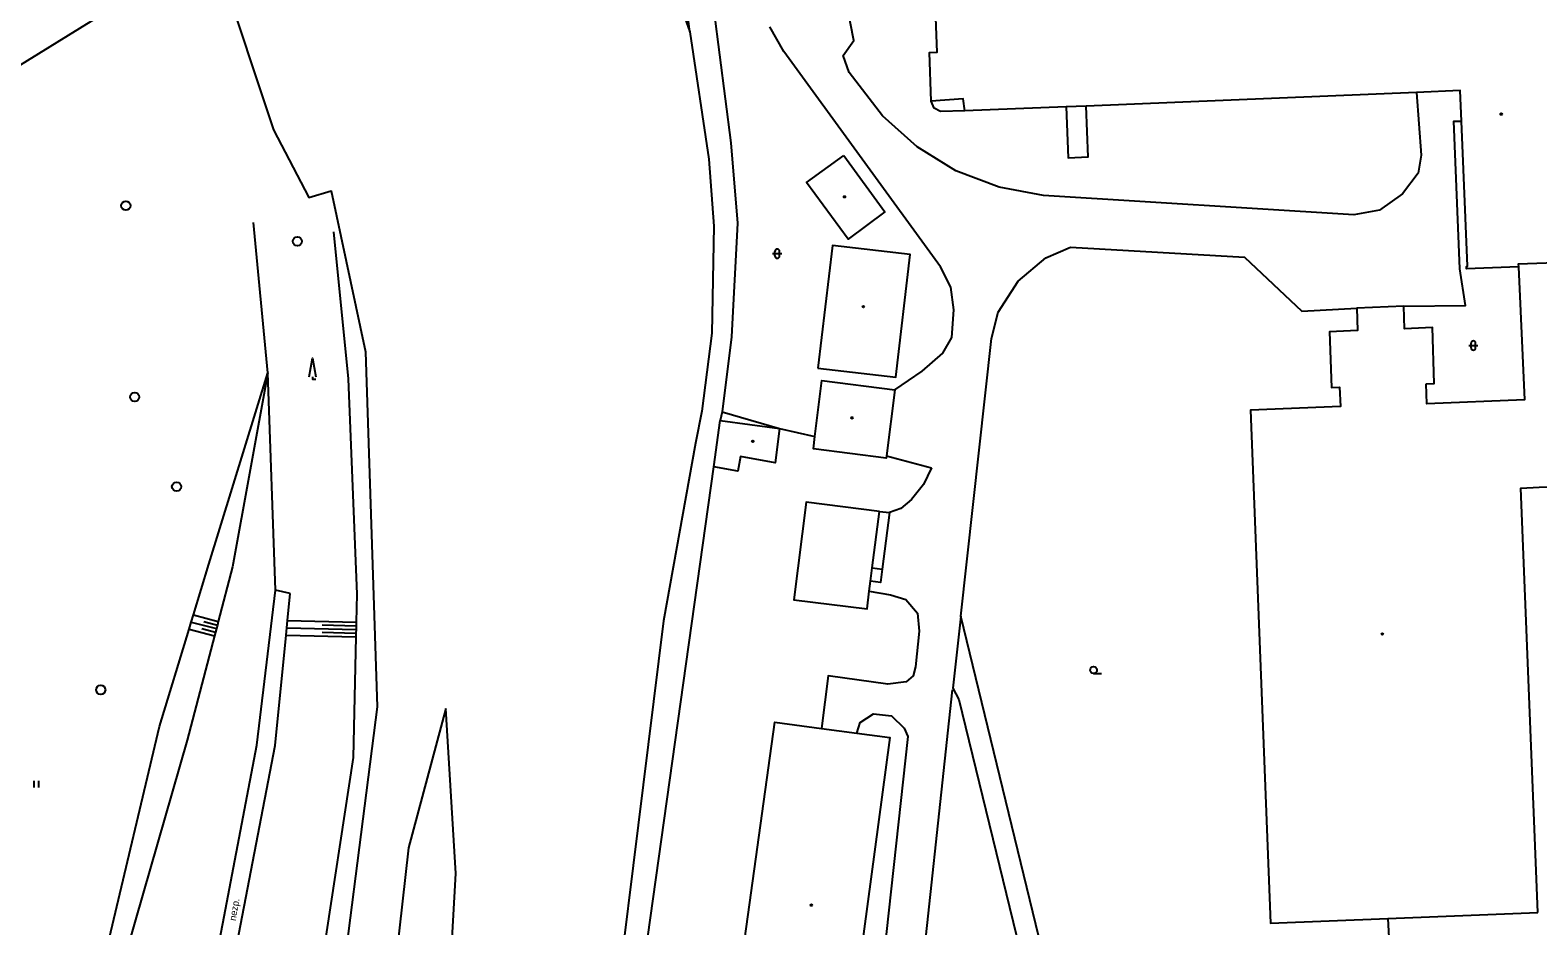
# Model space of a CAD drawing. Extents: x -737812 to -729375, y -1123000 to -1115500.
# Drawn here: x -736506.4 to -736342.4, y -1119214.1 to -1119116.7 of the extents above; entities that cross this region are included whole.
import ezdxf

# ---------------------------------------------------------------- set-up
doc = ezdxf.new("R2010")
doc.units = 0
for name, color, linetype in [('Doplněk polohopisu', 7, 'Continuous'), ('Hranice parcel a úz_ celk', 7, 'Continuous'), ('Komunikace', 7, 'Continuous'), ('Pomocné popisy', 7, 'Continuous'), ('Povr_ zn_ inž_ sítí - kan_', 7, 'Continuous'), ('Stavební objekty', 7, 'Continuous'), ('Vnitřní kresba parcel', 7, 'Continuous'), ('Výškopis', 7, 'Continuous'), ('Značky druhů budov', 7, 'Continuous'), ('Značky druhů pozemků', 7, 'Continuous')]:
    doc.layers.add(name, color=color, linetype=linetype)

msp = doc.modelspace()

# ---------------------------------------------------------------- linework, layer by layer
at = {"layer": 'Doplněk polohopisu'}
for p, q in [((-736470.92, -1119181.08), (-736470.92, -1119181.48)), ((-736470.94, -1119182.28), (-736470.95, -1119182.68)), ((-736470.93, -1119181.88), (-736470.94, -1119182.28)), ((-736470.92, -1119181.48), (-736470.93, -1119181.88))]:
    msp.add_line(p, q, dxfattribs=at)
at = {"layer": 'Hranice parcel a úz_ celk'}
for points in [[(-736506.37, -1119063.55), (-736491.48, -1119092.7), (-736479.89, -1119127.52), (-736476.05, -1119134.89), (-736473.64, -1119134.16), (-736469.9, -1119151.7), (-736468.64, -1119190.29), (-736473.73, -1119230.26)], [(-736459.38, -1119063.34), (-736453.8, -1119077.71), (-736439.92, -1119101.96), (-736434.62, -1119116.88), (-736436.01, -1119105.89)], [(-736433.2, -1119095.59), (-736432.62, -1119109.75), (-736430.14, -1119128.94), (-736429.43, -1119137.68), (-736430.07, -1119150.06), (-736431.1, -1119158.2), (-736431.31, -1119159.16)], [(-736517.63, -1119126.75), (-736493.27, -1119111.67)], [(-736355.55, -1119123.46), (-736355.07, -1119130.3), (-736355.37, -1119132.23), (-736357.1, -1119134.49), (-736359.58, -1119136.27), (-736362.4, -1119136.79), (-736396.16, -1119134.69), (-736400.97, -1119133.77), (-736405.69, -1119132), (-736409.9, -1119129.38), (-736413.65, -1119126.02), (-736417.3, -1119121.3), (-736417.95, -1119119.46), (-736416.79, -1119117.82), (-736417.84, -1119112.42)], [(-736434.62, -1119116.88), (-736432.54, -1119130.71), (-736431.99, -1119138), (-736432.21, -1119149.65), (-736433.3, -1119158.14), (-736434.01, -1119161.63), (-736437.49, -1119180.94), (-736445.22, -1119243.27)], [(-736412.31, -1119155.81), (-736409.33, -1119153.79), (-736407.08, -1119151.84), (-736406.12, -1119150.11), (-736405.88, -1119147.13), (-736406.24, -1119144.63), (-736407.34, -1119142.43), (-736415.86, -1119130.72), (-736424.38, -1119119), (-736425.92, -1119116.33)], [(-736404.71, -1119125.48), (-736407.33, -1119125.55), (-736408.03, -1119125.19), (-736408.37, -1119124.4)], [(-736393.67, -1119125.03), (-736393.46, -1119130.56), (-736391.29, -1119130.48), (-736391.51, -1119124.94)], [(-736356.96, -1119146.73), (-736350.24, -1119146.66), (-736350.85, -1119142.67), (-736351.51, -1119126.58), (-736350.67, -1119126.57)], [(-736358.37, -1119219.5), (-736357.31, -1119236.05), (-736365.28, -1119237.89), (-736370.84, -1119239.02), (-736373.1, -1119238.97), (-736376.8, -1119238.39), (-736380.64, -1119237.35), (-736384.25, -1119235.72), (-736387.56, -1119233.23), (-736389.57, -1119231.22), (-736392.32, -1119227), (-736394.65, -1119221.82), (-736396.34, -1119216.68), (-736405.14, -1119180.46), (-736401.8, -1119150.24), (-736401.09, -1119147.35), (-736398.9, -1119143.98), (-736395.88, -1119141.44), (-736393.2, -1119140.28), (-736374.29, -1119141.38), (-736368.05, -1119147.26), (-736362.06, -1119146.92)], [(-736431.1, -1119158.2), (-736424.86, -1119160.04), (-736421.01, -1119160.91)], [(-736413.22, -1119163.01), (-736408.34, -1119164.32)], [(-736447.03, -1119267.76), (-736445.49, -1119260.28), (-736432, -1119164.2)], [(-736408.34, -1119164.32), (-736409.21, -1119166.1), (-736410.51, -1119167.75), (-736411.68, -1119168.74), (-736412.91, -1119169.18)], [(-736414, -1119169.04), (-736412.91, -1119169.18), (-736413.68, -1119175.34), (-736413.86, -1119176.78), (-736414.95, -1119176.65)], [(-736415.12, -1119177.72), (-736412.8, -1119178.12), (-736411.11, -1119178.64), (-736409.86, -1119180.1), (-736409.66, -1119182.06), (-736410.08, -1119185.94), (-736410.33, -1119186.92), (-736411.07, -1119187.58), (-736413.06, -1119187.84), (-736419.57, -1119186.94), (-736420.28, -1119192.65)], [(-736405.14, -1119180.46), (-736406.02, -1119188.26), (-736405.36, -1119189.52), (-736398.36, -1119218.19), (-736396.87, -1119222.64), (-736394.49, -1119227.98), (-736391.38, -1119232.68), (-736389.22, -1119234.96), (-736385.41, -1119237.79), (-736381.33, -1119239.64), (-736377.22, -1119240.73), (-736373.18, -1119241.36), (-736370.46, -1119241.35), (-736365.31, -1119240.32), (-736336.1, -1119233.59)], [(-736406.07, -1119188.47), (-736413.99, -1119262), (-736414, -1119265)], [(-736461.16, -1119190.47), (-736465.21, -1119205.65)], [(-736461.42, -1119232.25), (-736460.09, -1119208.45), (-736461.16, -1119190.47)], [(-736416.46, -1119193.17), (-736416.07, -1119192.02), (-736414.62, -1119191.07), (-736412.69, -1119191.29), (-736411.29, -1119192.64), (-736410.91, -1119193.53), (-736418.18, -1119260.14), (-736418.39, -1119264.12)], [(-736465.21, -1119205.65), (-736467.93, -1119229.85), (-736473.73, -1119230.26), (-736477.6, -1119230.7)], [(-736358.68, -1119213.35), (-736358.37, -1119219.5), (-736356, -1119219.43), (-736336.16, -1119218.4), (-736335.76, -1119228.72), (-736335.71, -1119231.04), (-736336.1, -1119233.59)]]:
    msp.add_lwpolyline(points, dxfattribs=at)
at = {"layer": 'Komunikace'}
for p, q in [((-736481.73, -1119194.48), (-736479.69, -1119177.63)), ((-736478.1, -1119177.96), (-736479.69, -1119177.63)), ((-736478.39, -1119180.92), (-736478.1, -1119177.96)), ((-736478.47, -1119181.71), (-736478.39, -1119180.92)), ((-736479.71, -1119194.5), (-736478.54, -1119182.51)), ((-736478.54, -1119182.51), (-736478.47, -1119181.71)), ((-736486.32, -1119218.66), (-736481.73, -1119194.48)), ((-736484.4, -1119218.84), (-736479.71, -1119194.5))]:
    msp.add_line(p, q, dxfattribs=at)
at = {"layer": 'Povr_ zn_ inž_ sítí - kan_'}
for centre in [(-736495.97, -1119135.78), (-736477.31, -1119139.66), (-736495.01, -1119156.6), (-736490.45, -1119166.35), (-736498.7, -1119188.46)]:
    msp.add_circle(centre, 0.5, dxfattribs=at)
at = {"layer": 'Stavební objekty'}
for points in [[(-736393.67, -1119125.03), (-736404.71, -1119125.48), (-736404.89, -1119124.14), (-736408.37, -1119124.4), (-736408.56, -1119119.11), (-736407.71, -1119119.07), (-736407.82, -1119116.27), (-736407.97, -1119112.21), (-736373.37, -1119110.92), (-736373.23, -1119114.71)], [(-736288.58, -1119126.62), (-736288.57, -1119127.01), (-736288.12, -1119139.94), (-736300.65, -1119140.37), (-736340.45, -1119142.01), (-736344.5, -1119142.16), (-736344.48, -1119142.42), (-736350.13, -1119142.65), (-736350.14, -1119142.39), (-736350.01, -1119142.38), (-736350.67, -1119126.57), (-736350.83, -1119123.24), (-736355.55, -1119123.46), (-736391.51, -1119124.94), (-736393.67, -1119125.03)], [(-736417.88, -1119130.31), (-736413.4, -1119136.45), (-736417.41, -1119139.43), (-736421.94, -1119133.27), (-736417.88, -1119130.31)], [(-736420.7, -1119153.45), (-736412.22, -1119154.45), (-736410.65, -1119141.1), (-736419.08, -1119140.11), (-736420.7, -1119153.45)], [(-736344.48, -1119142.42), (-736343.82, -1119156.91), (-736354.45, -1119157.35), (-736354.52, -1119155.15)], [(-736354.52, -1119155.15), (-736353.65, -1119155.12), (-736353.83, -1119149.05), (-736356.87, -1119149.18), (-736356.96, -1119146.73), (-736362.06, -1119146.92), (-736361.97, -1119149.37), (-736365.04, -1119149.51), (-736364.81, -1119155.55), (-736363.93, -1119155.51), (-736363.85, -1119157.64), (-736373.64, -1119158.04), (-736371.44, -1119213.85), (-736358.68, -1119213.35), (-736342.35, -1119212.67)], [(-736421.01, -1119160.91), (-736420.24, -1119154.81), (-736412.31, -1119155.81), (-736413.22, -1119163.01), (-736413.25, -1119163.25), (-736421.18, -1119162.25), (-736421.01, -1119160.91)], [(-736431.31, -1119159.16), (-736424.86, -1119160.04), (-736425.34, -1119163.75), (-736429.11, -1119163.08), (-736429.39, -1119164.66), (-736432, -1119164.2), (-736431.31, -1119159.16)], [(-736342.35, -1119212.67), (-736344.22, -1119166.5), (-736342.23, -1119166.41), (-736340.1, -1119166.32), (-736339.58, -1119166.29)], [(-736414, -1119169.04), (-736421.96, -1119168.05), (-736423.3, -1119178.67), (-736415.32, -1119179.66), (-736415.12, -1119177.72), (-736414.95, -1119176.65), (-736414.77, -1119175.2), (-736414, -1119169.04)], [(-736431.2, -1119234.09), (-736425.37, -1119191.97), (-736420.28, -1119192.65)], [(-736420.28, -1119192.65), (-736416.46, -1119193.17), (-736412.86, -1119193.65), (-736418.52, -1119235.83), (-736431.2, -1119234.09)]]:
    msp.add_lwpolyline(points, dxfattribs=at)
at = {"layer": 'Vnitřní kresba parcel'}
msp.add_lwpolyline([(-736414.77, -1119175.2), (-736413.68, -1119175.34)], dxfattribs=at)
at = {"layer": 'Výškopis'}
for p, q in [((-736480.53, -1119153.97), (-736482.07, -1119137.61)), ((-736473.38, -1119138.64), (-736471.78, -1119154.62)), ((-736486.94, -1119174.78), (-736480.53, -1119153.97)), ((-736480.53, -1119153.97), (-736484.35, -1119175.09)), ((-736479.69, -1119177.63), (-736480.53, -1119153.97)), ((-736471.78, -1119154.62), (-736470.85, -1119178.05)), ((-736488.62, -1119180.31), (-736486.94, -1119174.78)), ((-736484.35, -1119175.09), (-736485.91, -1119181.02)), ((-736470.85, -1119178.05), (-736470.92, -1119181.08)), ((-736489.09, -1119181.84), (-736488.85, -1119181.08)), ((-736488.85, -1119181.08), (-736488.62, -1119180.31)), ((-736488.85, -1119181.08), (-736486.11, -1119181.8)), ((-736488.62, -1119180.31), (-736485.91, -1119181.02)), ((-736487.49, -1119181.02), (-736486.01, -1119181.41)), ((-736486.01, -1119181.41), (-736486.11, -1119181.8)), ((-736485.91, -1119181.02), (-736486.01, -1119181.41)), ((-736478.39, -1119180.92), (-736470.92, -1119181.08)), ((-736474.6, -1119181.4), (-736470.92, -1119181.48)), ((-736492.31, -1119192.46), (-736489.09, -1119181.84)), ((-736486.31, -1119182.57), (-736489.29, -1119193.92)), ((-736489.09, -1119181.84), (-736486.31, -1119182.57)), ((-736487.7, -1119181.79), (-736486.21, -1119182.18)), ((-736486.21, -1119182.18), (-736486.31, -1119182.57)), ((-736486.11, -1119181.8), (-736486.21, -1119182.18)), ((-736478.54, -1119182.51), (-736470.95, -1119182.68)), ((-736478.47, -1119181.71), (-736470.93, -1119181.88)), ((-736474.6, -1119182.2), (-736470.94, -1119182.28)), ((-736470.95, -1119182.68), (-736471.24, -1119195.83)), ((-736497.94, -1119216.18), (-736492.31, -1119192.46)), ((-736489.29, -1119193.92), (-736495.77, -1119216.39)), ((-736471.24, -1119195.83), (-736474.95, -1119220.05))]:
    msp.add_line(p, q, dxfattribs=at)
at = {"layer": 'Značky druhů budov'}
for centre in [(-736346.35, -1119125.82), (-736417.79, -1119134.82), (-736415.74, -1119146.77), (-736416.97, -1119158.87), (-736427.77, -1119161.43), (-736359.29, -1119182.39), (-736421.39, -1119211.88)]:
    msp.add_circle(centre, 0.0875, dxfattribs=at)
at = {"layer": 'Značky druhů pozemků'}
for p, q in [((-736425.61, -1119141), (-736424.61, -1119141)), ((-736425.36, -1119141.25), (-736425.36, -1119140.75)), ((-736424.86, -1119141.25), (-736424.86, -1119140.75)), ((-736349.88, -1119150.99), (-736348.88, -1119150.99)), ((-736349.63, -1119151.24), (-736349.63, -1119150.74)), ((-736349.13, -1119151.24), (-736349.13, -1119150.74)), ((-736390.7, -1119186.69), (-736389.83, -1119186.69)), ((-736505.95, -1119199.09), (-736505.95, -1119198.34)), ((-736505.45, -1119199.09), (-736505.45, -1119198.34))]:
    msp.add_line(p, q, dxfattribs=at)
for points in [[(-736476.04, -1119154.39), (-736475.66, -1119152.39), (-736475.29, -1119154.39)], [(-736475.66, -1119154.39), (-736475.66, -1119154.64), (-736475.29, -1119154.64)]]:
    msp.add_lwpolyline(points, dxfattribs=at)
msp.add_circle((-736390.7, -1119186.31), 0.375, dxfattribs=at)
for centre, start, end in [((-736425.11, -1119140.75), 0, 180), ((-736425.11, -1119141.25), 180, 360), ((-736349.38, -1119150.74), 0, 180), ((-736349.38, -1119151.24), 180, 360)]:
    msp.add_arc(centre, 0.25, start, end, dxfattribs=at)

# ---------------------------------------------------------------- texts
at = {"layer": 'Pomocné popisy'}
msp.add_text('nezp.', height=0.75, rotation=80.0343, dxfattribs=at).set_placement((-736484.02, -1119213.63))

doc.saveas('drawing.dxf')
